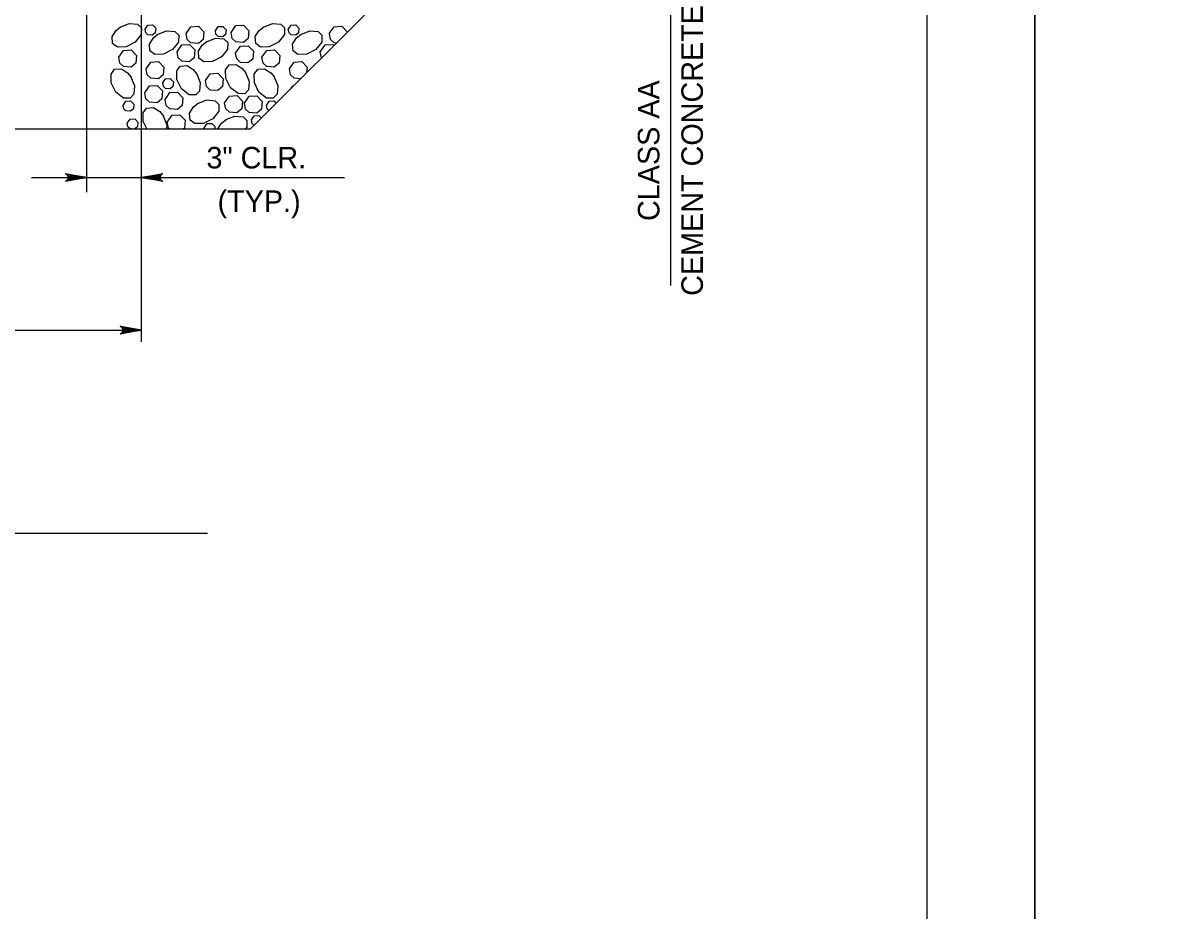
# Model space of a CAD drawing. Extents: x 636530 to 644067, y 294168 to 299122.
# Drawn here: x 641388.6 to 641549.3, y 296240 to 296363.8 of the extents above; entities that cross this region are included whole.
import ezdxf

# ---------------------------------------------------------------- set-up
doc = ezdxf.new("R2010")
doc.units = 0
doc.layers.add('1', color=7, linetype='Continuous')
doc.layers.add('PLT-BNDY', color=7, linetype='Continuous')

msp = doc.modelspace()

# ---------------------------------------------------------------- linework, layer by layer
at = {"layer": '1'}
for p, q in [((641514.78, 295965.48), (641514.78, 296529.48)), ((641420.36, 296349.06), (641476.24, 296404.94)), ((641479, 296327.23), (641479, 296379.11)), ((641397.5, 296340.23), (641397.5, 296375.15)), ((641405.12, 296319.36), (641405.12, 296368.83)), ((641161.28, 296349.06), (641420.36, 296349.06)), ((641389.8, 296342.29), (641433.46, 296342.29)), ((641136.18, 296321), (641405.12, 296321)), ((641155.52, 296292.67), (641414.34, 296292.67))]:
    msp.add_line(p, q, dxfattribs=at)
for points in [[(641402.16, 296363.27), (641403.42, 296363.77), (641404.57, 296363.67), (641405.12, 296363.15), (641405.11, 296362.21), (641404.27, 296361.15), (641402.98, 296360.5), (641401.77, 296360.48), (641401.09, 296360.97), (641401.02, 296361.94), (641401.58, 296362.8), (641402.21, 296363.31)], [(641405.63, 296362.98), (641406.03, 296363.55), (641406.68, 296363.59), (641407.13, 296363.12), (641407.06, 296362.47), (641406.66, 296362.14), (641406.03, 296362.19), (641405.73, 296362.48), (641405.63, 296362.98)], [(641411.36, 296362.36), (641412.03, 296363.32), (641413.1, 296363.38), (641413.85, 296362.61), (641413.74, 296361.52), (641413.08, 296360.97), (641412.02, 296361.05), (641411.52, 296361.53), (641411.36, 296362.36)], [(641415.44, 296362.76), (641415.84, 296363.33), (641416.48, 296363.37), (641416.93, 296362.9), (641416.87, 296362.25), (641416.47, 296361.92), (641415.83, 296361.97), (641415.53, 296362.26), (641415.44, 296362.76)], [(641417.64, 296362.51), (641418.31, 296363.47), (641419.38, 296363.53), (641420.13, 296362.75), (641420.02, 296361.67), (641419.36, 296361.12), (641418.3, 296361.19), (641417.8, 296361.68), (641417.64, 296362.51)], [(641422.15, 296363.27), (641423.41, 296363.77), (641424.56, 296363.67), (641425.11, 296363.15), (641425.09, 296362.21), (641424.26, 296361.15), (641422.97, 296360.5), (641421.76, 296360.48), (641421.08, 296360.97), (641421.01, 296361.94), (641421.57, 296362.8), (641422.2, 296363.31)], [(641425.62, 296362.98), (641426.02, 296363.55), (641426.67, 296363.59), (641427.11, 296363.12), (641427.05, 296362.47), (641426.65, 296362.14), (641426.02, 296362.19), (641425.72, 296362.48), (641425.62, 296362.98)], [(641431.34, 296362.36), (641432.02, 296363.32), (641433.09, 296363.38), (641433.84, 296362.61), (641433.83, 296362.53)], [(641407.37, 296362.24), (641408.63, 296362.74), (641409.79, 296362.64), (641410.34, 296362.12), (641410.32, 296361.18), (641409.48, 296360.12), (641408.2, 296359.47), (641406.98, 296359.45), (641406.3, 296359.94), (641406.23, 296360.9), (641406.79, 296361.77), (641407.42, 296362.27)], [(641414.21, 296361.23), (641415.46, 296361.72), (641416.62, 296361.62), (641417.17, 296361.1), (641417.15, 296360.16), (641416.32, 296359.1), (641415.03, 296358.46), (641413.82, 296358.43), (641413.13, 296358.92), (641413.07, 296359.89), (641413.62, 296360.75), (641414.26, 296361.26)], [(641427.36, 296362.24), (641428.62, 296362.74), (641429.77, 296362.64), (641430.32, 296362.12), (641430.31, 296361.18), (641429.47, 296360.12), (641428.19, 296359.47), (641426.97, 296359.45), (641426.29, 296359.94), (641426.22, 296360.9), (641426.78, 296361.77), (641427.41, 296362.27)], [(641432.33, 296361.03), (641432.01, 296361.05), (641431.51, 296361.53), (641431.35, 296362.36)], [(641401.96, 296359.06), (641402.63, 296360.02), (641403.7, 296360.08), (641404.45, 296359.31), (641404.34, 296358.22), (641403.68, 296357.67), (641402.62, 296357.75), (641402.12, 296358.23), (641401.96, 296359.06)], [(641410.09, 296359.83), (641410.76, 296360.79), (641411.84, 296360.85), (641412.58, 296360.08), (641412.48, 296358.99), (641411.81, 296358.44), (641410.75, 296358.52), (641410.25, 296359), (641410.09, 296359.83)], [(641418.27, 296359.65), (641418.94, 296360.6), (641420.02, 296360.66), (641420.76, 296359.89), (641420.65, 296358.81), (641419.99, 296358.26), (641418.93, 296358.33), (641418.43, 296358.82), (641418.27, 296359.65)], [(641421.95, 296359.06), (641422.62, 296360.02), (641423.69, 296360.08), (641424.44, 296359.31), (641424.33, 296358.22), (641423.67, 296357.67), (641422.61, 296357.75), (641422.11, 296358.23), (641421.95, 296359.06)], [(641430.08, 296359.83), (641430.75, 296360.79), (641431.83, 296360.85), (641431.99, 296360.69)], [(641430.27, 296358.97), (641430.24, 296359), (641430.08, 296359.83)], [(641405.78, 296357.43), (641406.45, 296358.39), (641407.53, 296358.45), (641408.27, 296357.68), (641408.16, 296356.59), (641407.5, 296356.04), (641406.44, 296356.12), (641405.94, 296356.6), (641405.78, 296357.43)], [(641425.77, 296357.43), (641426.44, 296358.39), (641427.51, 296358.45), (641428.26, 296357.68), (641428.18, 296356.88)], [(641403.67, 296356.31), (641404.17, 296355.05), (641404.07, 296353.9), (641403.54, 296353.35), (641402.61, 296353.37), (641401.54, 296354.2), (641400.9, 296355.49), (641400.88, 296356.7), (641401.36, 296357.39), (641402.33, 296357.45), (641403.19, 296356.9), (641403.7, 296356.26)], [(641412.84, 296356.76), (641413.34, 296355.5), (641413.24, 296354.35), (641412.71, 296353.8), (641411.78, 296353.82), (641410.71, 296354.65), (641410.07, 296355.94), (641410.05, 296357.15), (641410.53, 296357.83), (641411.5, 296357.9), (641412.36, 296357.34), (641412.87, 296356.71)], [(641414.05, 296355.81), (641414.72, 296356.76), (641415.79, 296356.83), (641416.54, 296356.05), (641416.43, 296354.97), (641415.77, 296354.42), (641414.71, 296354.49), (641414.21, 296354.98), (641414.05, 296355.81)], [(641419.67, 296356.92), (641420.17, 296355.66), (641420.07, 296354.51), (641419.55, 296353.96), (641418.61, 296353.98), (641417.54, 296354.81), (641416.9, 296356.1), (641416.88, 296357.31), (641417.36, 296358), (641418.33, 296358.06), (641419.2, 296357.51), (641419.7, 296356.87)], [(641423.66, 296356.31), (641424.15, 296355.05), (641424.05, 296353.9), (641423.53, 296353.35), (641422.6, 296353.37), (641421.53, 296354.2), (641420.89, 296355.49), (641420.86, 296356.7), (641421.35, 296357.39), (641422.32, 296357.45), (641423.18, 296356.9), (641423.69, 296356.26)], [(641427.35, 296356.05), (641426.43, 296356.12), (641425.93, 296356.6), (641425.77, 296357.43)], [(641405.59, 296354.11), (641406.26, 296355.07), (641407.34, 296355.13), (641408.08, 296354.36), (641407.98, 296353.27), (641407.31, 296352.72), (641406.25, 296352.8), (641405.75, 296353.28), (641405.59, 296354.11)], [(641408.09, 296355.48), (641408.49, 296356.05), (641409.14, 296356.09), (641409.59, 296355.62), (641409.52, 296354.97), (641409.12, 296354.64), (641408.49, 296354.69), (641408.19, 296354.98), (641408.09, 296355.48)], [(641425.97, 296354.67), (641426.25, 296355.07), (641426.38, 296355.08)], [(641408.43, 296353.16), (641409.11, 296354.12), (641410.18, 296354.18), (641410.92, 296353.41), (641410.82, 296352.32), (641410.15, 296351.77), (641409.09, 296351.85), (641408.6, 296352.33), (641408.43, 296353.16)], [(641416.74, 296352.69), (641417.41, 296353.65), (641418.48, 296353.71), (641419.23, 296352.93), (641419.12, 296351.85), (641418.46, 296351.3), (641417.4, 296351.38), (641416.9, 296351.86), (641416.74, 296352.69)], [(641419.5, 296352.65), (641420.17, 296353.61), (641421.25, 296353.67), (641421.99, 296352.89), (641421.89, 296351.81), (641421.22, 296351.26), (641420.16, 296351.34), (641419.66, 296351.82), (641419.5, 296352.65)], [(641402.57, 296352.35), (641402.97, 296352.93), (641403.62, 296352.97), (641404.07, 296352.5), (641404, 296351.85), (641403.6, 296351.52), (641402.97, 296351.57), (641402.67, 296351.86), (641402.57, 296352.35)], [(641405.9, 296349.06), (641405.39, 296350.08), (641405.37, 296351.29), (641405.85, 296351.98), (641406.82, 296352.04), (641407.69, 296351.49), (641408.19, 296350.85)], [(641412.99, 296352.6), (641414.24, 296353.1), (641415.4, 296353), (641415.95, 296352.48), (641415.93, 296351.54), (641415.1, 296350.48), (641413.81, 296349.83), (641412.6, 296349.81), (641411.91, 296350.3), (641411.85, 296351.26), (641412.4, 296352.13), (641413.04, 296352.64)], [(641422.56, 296352.35), (641422.96, 296352.93), (641423.61, 296352.97), (641423.93, 296352.63)], [(641422.91, 296351.61), (641422.66, 296351.86), (641422.56, 296352.35)], [(641403.14, 296349.86), (641403.54, 296350.44), (641404.19, 296350.47), (641404.63, 296350.01), (641404.57, 296349.36), (641404.21, 296349.06)], [(641408.16, 296350.9), (641408.66, 296349.65), (641408.61, 296349.06)], [(641408.73, 296350.02), (641409.4, 296350.97), (641410.48, 296351.04), (641411.22, 296350.26), (641411.12, 296349.18), (641410.98, 296349.06)], [(641415.78, 296349.06), (641416.3, 296349.88), (641416.94, 296350.39)], [(641416.89, 296350.36), (641418.15, 296350.86), (641419.3, 296350.76), (641419.85, 296350.23), (641419.83, 296349.3), (641419.65, 296349.06)], [(641420.48, 296350.34), (641420.88, 296350.91), (641421.53, 296350.95), (641421.88, 296350.58)], [(641420.86, 296349.56), (641420.58, 296349.84), (641420.48, 296350.34)], [(641403.72, 296349.06), (641403.54, 296349.08), (641403.24, 296349.37), (641403.14, 296349.86)], [(641409.02, 296349.06), (641408.89, 296349.19), (641408.73, 296350.02)], [(641413.89, 296349.23), (641414.29, 296349.81), (641414.94, 296349.84), (641415.39, 296349.38), (641415.35, 296349.06)], [(641413.92, 296349.06), (641413.89, 296349.23)], [(641397.5, 296342.29), (641394.52, 296341.73), (641394.64, 296341.81), (641394.75, 296341.89), (641394.81, 296341.99), (641394.87, 296342.09), (641394.89, 296342.19), (641394.9, 296342.29), (641394.89, 296342.39), (641394.87, 296342.49), (641394.81, 296342.59), (641394.75, 296342.69), (641394.64, 296342.77), (641394.52, 296342.85), (641397.5, 296342.29), (641394.64, 296342.77), (641394.75, 296342.69), (641397.5, 296342.29), (641394.81, 296342.59), (641394.87, 296342.49), (641397.5, 296342.29), (641394.89, 296342.39), (641394.9, 296342.29), (641397.5, 296342.29), (641394.89, 296342.19), (641394.87, 296342.09), (641397.5, 296342.29), (641394.81, 296341.99), (641394.75, 296341.89), (641397.5, 296342.29), (641394.64, 296341.81)], [(641405.12, 296342.29), (641408.11, 296342.85), (641407.99, 296342.77), (641407.88, 296342.69), (641407.82, 296342.59), (641407.76, 296342.49), (641407.74, 296342.39), (641407.72, 296342.29), (641407.74, 296342.19), (641407.76, 296342.09), (641407.82, 296341.99), (641407.88, 296341.89), (641407.99, 296341.81), (641408.11, 296341.73), (641405.12, 296342.29), (641407.99, 296341.81), (641407.88, 296341.89), (641405.12, 296342.29), (641407.82, 296341.99), (641407.76, 296342.09), (641405.12, 296342.29), (641407.74, 296342.19), (641407.72, 296342.29), (641405.12, 296342.29), (641407.74, 296342.39), (641407.76, 296342.49), (641405.12, 296342.29), (641407.82, 296342.59), (641407.88, 296342.69), (641405.12, 296342.29), (641407.99, 296342.77)], [(641405.12, 296321), (641402.14, 296320.44), (641402.26, 296320.52), (641402.37, 296320.6), (641402.43, 296320.7), (641402.49, 296320.8), (641402.51, 296320.9), (641402.52, 296321), (641402.51, 296321.1), (641402.49, 296321.2), (641402.43, 296321.3), (641402.37, 296321.4), (641402.26, 296321.48), (641402.14, 296321.55), (641405.12, 296321), (641402.26, 296321.48), (641402.37, 296321.4), (641405.12, 296321), (641402.43, 296321.3), (641402.49, 296321.2), (641405.12, 296321), (641402.51, 296321.1), (641402.52, 296321), (641405.12, 296321), (641402.51, 296320.9), (641402.49, 296320.8), (641405.12, 296321), (641402.43, 296320.7), (641402.37, 296320.6), (641405.12, 296321), (641402.26, 296320.52)]]:
    msp.add_lwpolyline(points, dxfattribs=at)
at = {"layer": 'PLT-BNDY'}
for points in [[(640688.78, 296544.48), (641529.78, 296544.48), (641529.78, 295950.48), (640688.78, 295950.48)], [(641529.78, 296544.48), (642370.78, 296544.48), (642370.78, 295950.48), (641529.78, 295950.48)]]:
    msp.add_lwpolyline(points, close=True, dxfattribs=at)

# ---------------------------------------------------------------- texts
at = {"layer": '1'}
for s, p in [('CEMENT CONCRETE', (641483.47, 296325.78)), ('CLASS AA', (641477.4, 296336.22))]:
    msp.add_text(s, height=3, rotation=90, dxfattribs=at).set_placement(p)
for s, p in [('3" CLR.', (641414.2, 296343.55)), ('(TYP.)', (641415.75, 296337.48))]:
    msp.add_text(s, height=3, dxfattribs=at).set_placement(p)

doc.saveas('drawing.dxf')
